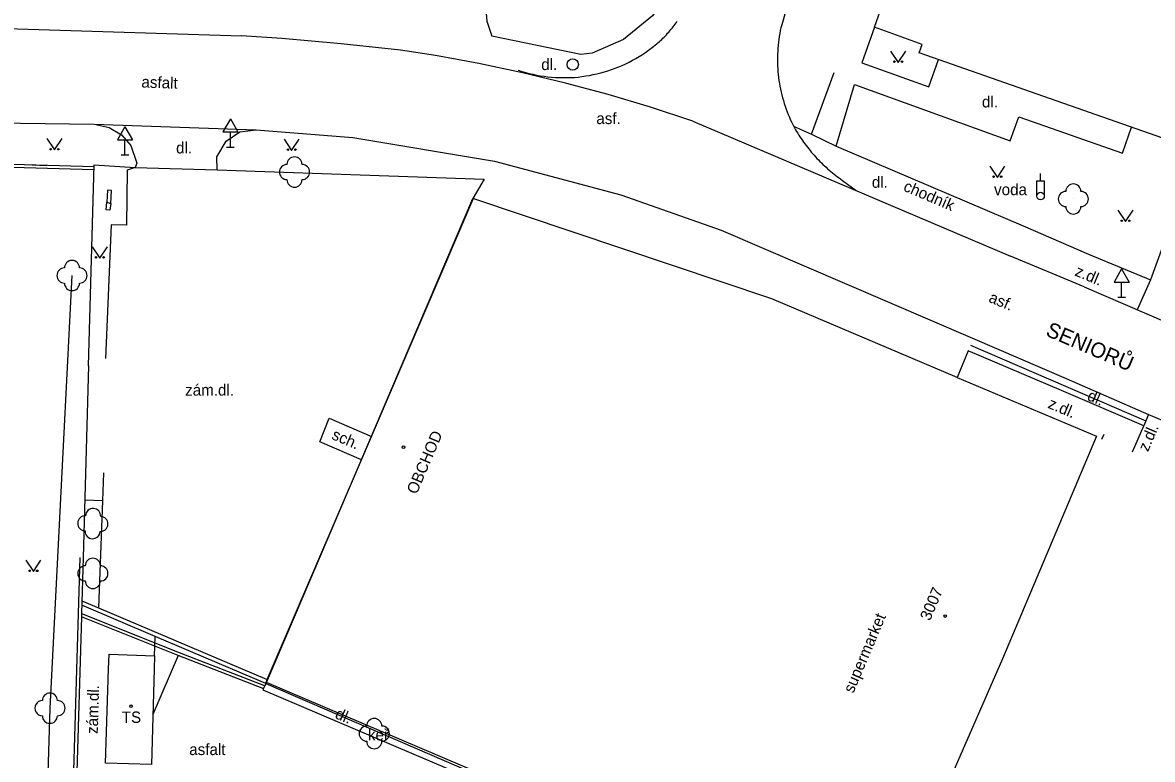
# Model space of a CAD drawing. Extents: x -584400 to -581602, y -1210894 to -1208793.
# Drawn here: x -582685.5 to -582610.8, y -1210006 to -1209957.3 of the extents above; entities that cross this region are included whole.
import ezdxf

# ---------------------------------------------------------------- set-up
doc = ezdxf.new("R2010")
doc.units = 0
for name, color, linetype in [('BUDOVY_MĚŘ', 7, 'Continuous'), ('BUDOVY_NEMĚŘ', 7, 'Continuous'), ('MAP_ZN_BP', 7, 'Continuous'), ('NÁZVY_ULIC_TOK_SMĚR', 7, 'Continuous'), ('OBVOD_PILÍŘE', 7, 'Continuous'), ('POMOC_POPIS', 7, 'Continuous'), ('ROZHRANÍ_PLOCH', 7, 'Continuous'), ('ZELEŇ', 7, 'Continuous'), ('ZN_BUDOV', 7, 'Continuous'), ('ZN_DOPLŇKOVÉ', 7, 'Continuous'), ('ZN_KULTUR', 7, 'Continuous'), ('Č_POPIS_ORIENT', 7, 'Continuous')]:
    doc.layers.add(name, color=color, linetype=linetype)

msp = doc.modelspace()

# ---------------------------------------------------------------- linework, layer by layer
at = {"layer": 'BUDOVY_MĚŘ'}
for points in [[(-582602.75, -1209950.93), (-582607.98, -1209965.66), (-582626.23, -1209959.27), (-582626.04, -1209958.71), (-582629.18, -1209957.58), (-582624.19, -1209943.4), (-582619.79, -1209944.93), (-582620.09, -1209945.74), (-582617.93, -1209946.52), (-582617.62, -1209945.68), (-582609.35, -1209948.6), (-582609.65, -1209949.43), (-582607.52, -1209950.18), (-582607.23, -1209949.35), (-582602.75, -1209950.93)], [(-582662.43, -1209984.62), (-582655.66, -1209968.83)], [(-582623.71, -1209980.72), (-582635.97, -1209975.52), (-582655.74, -1209968.9)], [(-582623.71, -1209980.72), (-582614.52, -1209984.6), (-582620.73, -1209999.33)], [(-582663.09, -1209986.17), (-582662.43, -1209984.62)], [(-582669.32, -1210000.7), (-582663.09, -1209986.17)], [(-582679.78, -1209999.01), (-582676.78, -1209999.13), (-582676.8, -1210000), (-582676.97, -1210006.32), (-582680.02, -1210006.22), (-582679.81, -1210000), (-582679.78, -1209999.01)], [(-582620.73, -1209999.33), (-582626.51, -1210012.59)], [(-582669.42, -1210000.95), (-582669.32, -1210000.7)], [(-582669.42, -1210000.95), (-582655.7, -1210006.88), (-582652.33, -1210008.33)]]:
    msp.add_lwpolyline(points, dxfattribs=at)
at = {"layer": 'BUDOVY_NEMĚŘ'}
msp.add_lwpolyline([(-582654.18, -1210007.36), (-582669.38, -1210000.9), (-582655.74, -1209968.9)], dxfattribs=at)
at = {"layer": 'MAP_ZN_BP'}
for radius in [0.375, 0.0005]:
    msp.add_circle((-582649.13, -1209960.041), radius, dxfattribs=at)
at = {"layer": 'OBVOD_PILÍŘE'}
for points in [[(-582679.93, -1209969.15), (-582679.66, -1209969.23), (-582679.62, -1209968.36), (-582679.89, -1209968.35), (-582679.93, -1209969.15)], [(-582679.98, -1209969.64), (-582679.93, -1209969.15), (-582679.66, -1209969.23), (-582679.73, -1209969.68), (-582679.98, -1209969.64)]]:
    msp.add_lwpolyline(points, dxfattribs=at)
at = {"layer": 'ROZHRANÍ_PLOCH'}
for points in [[(-582632.18, -1209917.24), (-582633.6, -1209917.35), (-582633.67, -1209922.58), (-582642.8, -1209955.12), (-582643.85, -1209956.82), (-582645.77, -1209958.39), (-582647.85, -1209959.29), (-582648.6, -1209959.39), (-582654.48, -1209958.17)], [(-582630.8, -1209941.38), (-582635.32, -1209957.42), (-582635.37, -1209957.61), (-582635.41, -1209957.8), (-582635.44, -1209957.99), (-582635.48, -1209958.18), (-582635.51, -1209958.38), (-582635.53, -1209958.57), (-582635.55, -1209958.76), (-582635.57, -1209958.96), (-582635.58, -1209959.15), (-582635.59, -1209959.35), (-582635.6, -1209959.54), (-582635.6, -1209959.74), (-582635.6, -1209959.93), (-582635.59, -1209960.13), (-582635.58, -1209960.32), (-582635.57, -1209960.52), (-582635.55, -1209960.71), (-582635.53, -1209960.9), (-582635.5, -1209961.1), (-582635.47, -1209961.29), (-582635.44, -1209961.48), (-582635.4, -1209961.67), (-582635.36, -1209961.86), (-582635.31, -1209962.05), (-582635.26, -1209962.24), (-582635.21, -1209962.43), (-582635.15, -1209962.62), (-582635.09, -1209962.8), (-582635.03, -1209962.99), (-582634.96, -1209963.17), (-582634.89, -1209963.35), (-582634.81, -1209963.53), (-582634.73, -1209963.71), (-582634.65, -1209963.88), (-582634.56, -1209964.06), (-582634.47, -1209964.23), (-582634.4, -1209964.35), (-582634.33, -1209964.47), (-582634.26, -1209964.59), (-582634.18, -1209964.71), (-582634.11, -1209964.83), (-582634.03, -1209964.94), (-582633.95, -1209965.06), (-582633.87, -1209965.17), (-582633.79, -1209965.28), (-582633.7, -1209965.39), (-582633.62, -1209965.5), (-582633.53, -1209965.61), (-582633.44, -1209965.72), (-582633.36, -1209965.83), (-582633.27, -1209965.94), (-582633.17, -1209966.04), (-582633.08, -1209966.14), (-582632.99, -1209966.25), (-582632.89, -1209966.35), (-582632.79, -1209966.45), (-582632.69, -1209966.55), (-582632.59, -1209966.64), (-582632.49, -1209966.74), (-582632.39, -1209966.83), (-582632.29, -1209966.93), (-582632.18, -1209967.02), (-582632.07, -1209967.11), (-582631.97, -1209967.2), (-582631.86, -1209967.29), (-582631.75, -1209967.37), (-582631.64, -1209967.46), (-582631.53, -1209967.54), (-582631.42, -1209967.62), (-582631.3, -1209967.7), (-582630.39, -1209968.36)], [(-582654.56, -1209950.3), (-582654.89, -1209956.17), (-582654.82, -1209957.17), (-582654.48, -1209958.17)], [(-582740.8, -1209956.17), (-582725.38, -1209956.53), (-582689.21, -1209957.59), (-582687.98, -1209957.62), (-582671.03, -1209958.14)], [(-582643.01, -1209958.15), (-582642.93, -1209958.07), (-582642.86, -1209957.98), (-582642.78, -1209957.9), (-582642.71, -1209957.82), (-582642.64, -1209957.73), (-582642.56, -1209957.64), (-582642.49, -1209957.56), (-582642.43, -1209957.47), (-582642.36, -1209957.38), (-582642.29, -1209957.28), (-582642.23, -1209957.19)], [(-582629.18, -1209957.58), (-582630.02, -1209959.92), (-582625.6, -1209961.51), (-582624.96, -1209959.72)], [(-582641.2, -1209963.78), (-582643.98, -1209962.87), (-582646.79, -1209962.03), (-582649.62, -1209961.27), (-582652.46, -1209960.59), (-582655.33, -1209959.98), (-582658.21, -1209959.45), (-582660.52, -1209959.09), (-582664.44, -1209958.67), (-582668.36, -1209958.33), (-582671.03, -1209958.14)], [(-582652.74, -1209960.42), (-582652.5, -1209960.5), (-582652.26, -1209960.57), (-582652.02, -1209960.63), (-582651.77, -1209960.69), (-582651.52, -1209960.74), (-582651.28, -1209960.78), (-582651.03, -1209960.82), (-582650.78, -1209960.85), (-582650.53, -1209960.88), (-582650.28, -1209960.9), (-582650.03, -1209960.91), (-582649.77, -1209960.91), (-582649.52, -1209960.91), (-582649.27, -1209960.9), (-582649.02, -1209960.89), (-582648.77, -1209960.87), (-582648.52, -1209960.84), (-582648.27, -1209960.8), (-582648.02, -1209960.76), (-582647.77, -1209960.71), (-582647.53, -1209960.66), (-582647.28, -1209960.6), (-582647.04, -1209960.53), (-582646.8, -1209960.46), (-582646.56, -1209960.37), (-582646.33, -1209960.29), (-582646.09, -1209960.2), (-582645.86, -1209960.1), (-582645.63, -1209959.99), (-582645.41, -1209959.88), (-582645.18, -1209959.76), (-582644.96, -1209959.64), (-582644.75, -1209959.51), (-582644.53, -1209959.38), (-582644.32, -1209959.24), (-582644.12, -1209959.09), (-582644.03, -1209959.02), (-582643.94, -1209958.96), (-582643.85, -1209958.89), (-582643.76, -1209958.82), (-582643.72, -1209958.79), (-582643.67, -1209958.75), (-582643.58, -1209958.68), (-582643.5, -1209958.61), (-582643.41, -1209958.54), (-582643.33, -1209958.46), (-582643.25, -1209958.38), (-582643.17, -1209958.31), (-582643.09, -1209958.23), (-582643.01, -1209958.15)], [(-582634.54, -1209964.12), (-582633.34, -1209964.65), (-582631.84, -1209960.57)], [(-582633.34, -1209964.65), (-582631.72, -1209965.44), (-582630.51, -1209961.37), (-582620.21, -1209965.08), (-582619.65, -1209963.49), (-582612.79, -1209965.9), (-582612.19, -1209964.19)], [(-582641.2, -1209963.78), (-582620.19, -1209972.7)], [(-582688.89, -1209963.88), (-582680.77, -1209963.99), (-582679.77, -1209964.2), (-582678.95, -1209964.7), (-582678.33, -1209965.4), (-582677.94, -1209966.57), (-582678.05, -1209966.85), (-582678.59, -1209967.03), (-582678.63, -1209970.65), (-582679.63, -1209970.63), (-582680.01, -1209979.48)], [(-582680.77, -1209963.99), (-582670.06, -1209964.36)], [(-582672.64, -1209967), (-582672.66, -1209966.15), (-582672.03, -1209965.11), (-582671.14, -1209964.5), (-582670.06, -1209964.36), (-582663.66, -1209964.86), (-582654.3, -1209966.42), (-582645.95, -1209968.66), (-582639.33, -1209971), (-582622.7, -1209978.14)], [(-582631.72, -1209965.44), (-582619.35, -1209970.71)], [(-582619.35, -1209970.71), (-582615.05, -1209972.57)], [(-582610.05, -1209971.84), (-582610.94, -1209974.27)], [(-582615.33, -1209974.74), (-582620.19, -1209972.7)], [(-582615.05, -1209972.57), (-582610.94, -1209974.27)], [(-582610.94, -1209974.27), (-582611.82, -1209976.26)], [(-582615.33, -1209974.74), (-582605.76, -1209978.86)], [(-582622.84, -1209978.6), (-582611.25, -1209983.59)], [(-582622.7, -1209978.14), (-582616.52, -1209980.8)], [(-582616.52, -1209980.8), (-582611.07, -1209983.18)], [(-582611.07, -1209983.18), (-582611.25, -1209983.59)], [(-582611.07, -1209983.18), (-582609.6, -1209983.79)], [(-582611.25, -1209983.59), (-582611.39, -1209983.92)], [(-582614.03, -1209984.5), (-582614.17, -1209984.82)], [(-582680.14, -1209987.04), (-582680.21, -1209988.88)], [(-582680.21, -1209988.88), (-582680.47, -1209995.96)], [(-582676.78, -1209999.13), (-582676.73, -1209997.86)], [(-582675.22, -1209999.1), (-582676.88, -1210003.01)], [(-582669.42, -1210000.95), (-582669.62, -1210001.38), (-582652.49, -1210008.68), (-582652.33, -1210008.33)]]:
    msp.add_lwpolyline(points, dxfattribs=at)
at = {"layer": 'ZELEŇ'}
for points in [[(-582682.23, -1209973.99), (-582683.69, -1210002.59), (-582684.26, -1210021.23)], [(-582680.21, -1209988.88), (-582681.38, -1209988.83)]]:
    msp.add_lwpolyline(points, dxfattribs=at)
for centre in [(-582667.52, -1209967.15), (-582616.04, -1209968.93), (-582682.23, -1209973.99), (-582680.85, -1209990.39), (-582680.85, -1209993.68), (-582683.69, -1210002.59), (-582662.25, -1210004.27)]:
    msp.add_circle(centre, 0.0005, dxfattribs=at)
for centre, start, end in [((-582668.02, -1209967.15), 89.99999, 269.99999), ((-582667.52, -1209966.65), 0, 179.99999), ((-582667.02, -1209967.15), 270, 89.99999), ((-582667.52, -1209967.65), 179.99999, 359.99999), ((-582616.04, -1209968.43), 0, 179.99999), ((-582616.54, -1209968.93), 89.99999, 269.99999), ((-582615.54, -1209968.93), 270, 89.99999), ((-582616.04, -1209969.43), 179.99999, 359.99999), ((-582682.73, -1209973.99), 89.99999, 269.99999), ((-582682.23, -1209973.49), 0, 179.99999), ((-582681.73, -1209973.99), 270, 89.99999), ((-582682.23, -1209974.49), 179.99999, 359.99999), ((-582681.35, -1209990.372), 87.89688, 267.89688), ((-582680.832, -1209989.89), 357.89688, 177.89688), ((-582680.35, -1209990.408), 267.89688, 87.89687), ((-582680.868, -1209990.89), 177.89688, 357.89687), ((-582680.85, -1209993.18), 0, 179.99999), ((-582681.35, -1209993.68), 89.99999, 269.99999), ((-582680.35, -1209993.68), 270, 89.99999), ((-582680.85, -1209994.18), 179.99999, 359.99999), ((-582683.69, -1210002.09), 359.99998, 179.99998), ((-582684.19, -1210002.59), 89.99998, 269.99998), ((-582683.19, -1210002.59), 269.99998, 89.99997), ((-582683.69, -1210003.09), 179.99998, 359.99997), ((-582662.25, -1210003.77), 360, 179.99999), ((-582662.75, -1210004.27), 90, 269.99999), ((-582661.75, -1210004.27), 270, 90), ((-582662.25, -1210004.77), 180, 360)]:
    msp.add_arc(centre, 0.5, start, end, dxfattribs=at)
at = {"layer": 'ZN_BUDOV'}
for centre in [(-582660.32, -1209985.33), (-582624.52, -1209996.5), (-582678.33, -1210002.45)]:
    msp.add_circle(centre, 0.0875, dxfattribs=at)
at = {"layer": 'ZN_DOPLŇKOVÉ'}
for p, q in [((-582671.76, -1209963.634), (-582672.26, -1209964.5)), ((-582671.76, -1209963.634), (-582671.26, -1209964.5)), ((-582678.73, -1209964.154), (-582679.23, -1209965.02)), ((-582678.73, -1209964.154), (-582678.23, -1209965.02)), ((-582672.26, -1209964.5), (-582671.26, -1209964.5)), ((-582671.76, -1209965.5), (-582671.76, -1209964.5)), ((-582679.23, -1209965.02), (-582678.23, -1209965.02)), ((-582678.73, -1209966.02), (-582678.73, -1209965.02)), ((-582678.98, -1209966.02), (-582678.48, -1209966.02)), ((-582672.01, -1209965.5), (-582671.51, -1209965.5)), ((-582618.21, -1209967.74), (-582618.21, -1209967.24)), ((-582612.85, -1209973.554), (-582613.35, -1209974.42)), ((-582612.85, -1209973.554), (-582612.35, -1209974.42)), ((-582613.35, -1209974.42), (-582612.35, -1209974.42)), ((-582612.85, -1209975.42), (-582612.85, -1209974.42)), ((-582613.1, -1209975.42), (-582612.6, -1209975.42))]:
    msp.add_line(p, q, dxfattribs=at)
for points in [[(-582790.03, -1209971.24), (-582789.85, -1209963.54), (-582749.44, -1209964.79), (-582705.33, -1209966.08), (-582680.77, -1209966.79)], [(-582680.78, -1209967.01), (-582705.34, -1209966.3), (-582749.45, -1209965.01), (-582789.64, -1209963.76), (-582789.81, -1209971.25)], [(-582684.87, -1209966.68), (-582683.9, -1209966.71)], [(-582681.13, -1209979.95), (-582680.77, -1209966.68), (-582678.05, -1209966.85)], [(-582680.89, -1209966.79), (-582680.89, -1209966.8)], [(-582678.05, -1209966.85), (-582672.64, -1209967)], [(-582672.64, -1209967), (-582654.98, -1209967.62), (-582655.74, -1209968.9)], [(-582618.46, -1209968.74), (-582618.46, -1209967.74), (-582617.96, -1209967.74), (-582617.96, -1209968.74)], [(-582616.83, -1209981.6), (-582622.99, -1209978.96), (-582623.71, -1209980.72)], [(-582681.13, -1209979.95), (-582681.49, -1209992.62)], [(-582611.39, -1209983.92), (-582616.83, -1209981.6)], [(-582663.09, -1209986.17), (-582665.85, -1209984.99), (-582665.22, -1209983.42), (-582662.43, -1209984.62)], [(-582612.12, -1209985.64), (-582611.39, -1209983.92)], [(-582724.61, -1210031.29), (-582683.15, -1210041.58), (-582681.69, -1209992.62)], [(-582681.49, -1209992.62), (-582681.6, -1209996.33)], [(-582681.58, -1209995.5), (-582680.47, -1209995.96)], [(-582676.73, -1209997.86), (-582681.58, -1209995.79)], [(-582680.47, -1209995.96), (-582669.32, -1210000.7)], [(-582681.61, -1209996.54), (-582682.96, -1210041.84), (-582724.65, -1210031.49), (-582724.61, -1210031.29)], [(-582681.6, -1209996.33), (-582681.61, -1209996.54)], [(-582669.55, -1210001.3), (-582675.22, -1209999.1), (-582681.61, -1209996.54)], [(-582681.6, -1209996.33), (-582675.15, -1209998.91), (-582669.47, -1210001.11)], [(-582669.42, -1210000.95), (-582676.73, -1209997.86)]]:
    msp.add_lwpolyline(points, dxfattribs=at)
for radius in [0.25, 0.005]:
    msp.add_circle((-582618.21, -1209968.74), radius, dxfattribs=at)
at = {"layer": 'ZN_KULTUR'}
for points in [[(-582628.12, -1209959.15), (-582627.62, -1209959.9), (-582627.12, -1209959.15)], [(-582683.89, -1209964.94), (-582683.39, -1209965.69), (-582682.89, -1209964.94)], [(-582668.21, -1209964.97), (-582667.71, -1209965.72), (-582667.21, -1209964.97)], [(-582621.56, -1209966.76), (-582621.06, -1209967.51), (-582620.56, -1209966.76)], [(-582613.09, -1209969.67), (-582612.59, -1209970.42), (-582612.09, -1209969.67)], [(-582680.89, -1209972.09), (-582680.39, -1209972.84), (-582679.89, -1209972.09)], [(-582685.28, -1209992.81), (-582684.78, -1209993.56), (-582684.28, -1209992.81)]]:
    msp.add_lwpolyline(points, dxfattribs=at)
for centre in [(-582627.87, -1209959.85), (-582627.37, -1209959.85), (-582683.64, -1209965.64), (-582683.14, -1209965.64), (-582667.96, -1209965.67), (-582667.46, -1209965.67), (-582621.31, -1209967.46), (-582620.81, -1209967.46), (-582612.84, -1209970.37), (-582612.34, -1209970.37), (-582680.64, -1209972.79), (-582680.14, -1209972.79), (-582685.03, -1209993.51), (-582684.53, -1209993.51)]:
    msp.add_circle(centre, 0.05, dxfattribs=at)

# ---------------------------------------------------------------- texts
at = {"layer": 'NÁZVY_ULIC_TOK_SMĚR'}
msp.add_text('SENIORŮ', height=1, rotation=336.70753, dxfattribs=at).set_placement((-582617.93, -1209977.94))
at = {"layer": 'POMOC_POPIS'}
for s, p in [('dl.', (-582651.21, -1209960.41)), ('dl.', (-582622.08, -1209962.88)), ('asf.', (-582647.57, -1209963.98)), ('dl.', (-582675.35, -1209965.92)), ('dl.', (-582629.36, -1209968.19)), ('voda', (-582621.28, -1209968.68)), ('zám.dl.', (-582674.75, -1209981.93)), ('TS', (-582678.94, -1210003.56)), ('asfalt', (-582674.48, -1210005.69))]:
    msp.add_text(s, height=0.75, dxfattribs=at).set_placement(p)
for s, rotation, p in [('asfalt', 358.02139, (-582677.65, -1209961.56)), ('chodník', 336.84406, (-582627.33, -1209968.36)), ('z.dl.', 337.22961, (-582616, -1209973.97)), (' asf.', 337.47707, (-582621.95, -1209975.61)), ('dl.', 336.90319, (-582615.18, -1209982.2)), ('z.dl.', 337.1106, (-582617.78, -1209982.72)), ('z.dl.', 66.50144, (-582611.11, -1209985.68)), ('sch.', 336.85151, (-582665.12, -1209984.78)), ('OBCHOD', 66.79926, (-582659.45, -1209988.5)), ('supermarket', 66.98868, (-582630.59, -1210001.65)), ('zám.dl.', 88.29056, (-582680.53, -1210004.3)), ('dl.', 336.91861, (-582664.9, -1210003.23))]:
    msp.add_text(s, height=0.75, rotation=rotation, dxfattribs=at).set_placement(p)
at = {"layer": 'ZELEŇ'}
msp.add_text('keř', height=0.75, dxfattribs=at).set_placement((-582662.67, -1210004.72))
at = {"layer": 'Č_POPIS_ORIENT'}
msp.add_text('3007', height=0.75, rotation=66.78849, dxfattribs=at).set_placement((-582625.52, -1209996.86))

doc.saveas('drawing.dxf')
